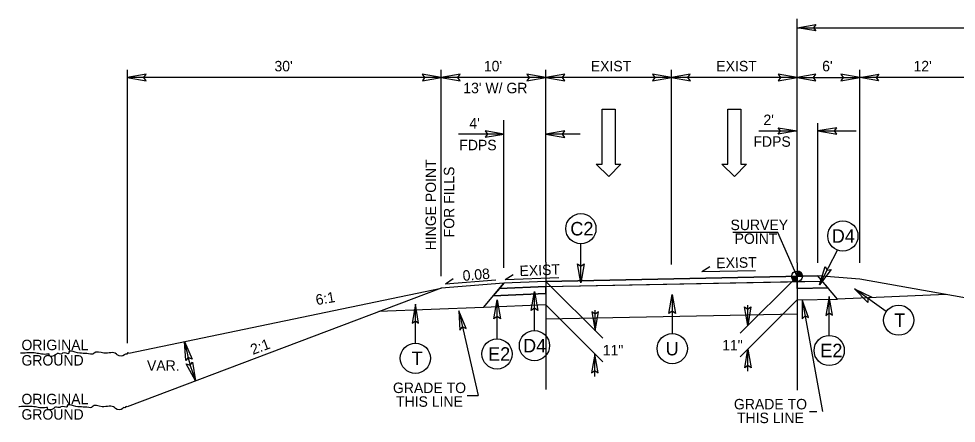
# Model space of a CAD drawing. Extents: x 18938 to 19565, y 6931 to 7973.
# Drawn here: x 18938.1 to 19027.6, y 7244.6 to 7283.3 of the extents above; entities that cross this region are included whole.
import ezdxf

# ---------------------------------------------------------------- set-up
doc = ezdxf.new("R2010")
doc.units = 0
for name, color, linetype in [('Old_Level_1', 7, 'Continuous'), ('Old_Level_11', 7, 'Continuous'), ('Old_Level_2', 7, 'Continuous'), ('Old_Level_20', 7, 'Continuous'), ('Old_Level_3', 7, 'Continuous'), ('Prop Pavement Schedule Description CELL', 7, 'Continuous'), ('Prop Shade Light', 7, 'Continuous'), ('Prop Terminator CELL', 7, 'Continuous'), ('Sheet Block Title CELL', 7, 'Continuous'), ('Sheet Data Field CELL', 7, 'Continuous'), ('Sheet Plot Border Inside CELL', 7, 'Continuous'), ('Sheet Plot Border Outside CELL', 7, 'Continuous'), ('Sheet Typical CELL', 7, 'Continuous'), ('Typical Bridge Rail Two Bar CELL', 7, 'Continuous'), ('Typical Curb CELL', 7, 'Continuous'), ('Typical Detail Wedge1 CELL', 7, 'Continuous'), ('Typical Detail Wedge3 CELL', 7, 'Continuous'), ('Typical Hinge Slope Arterial CELL', 7, 'Continuous'), ('Typical ID Circle CELL', 7, 'Continuous'), ('Typical Shoulder Slope Information CELL', 7, 'Continuous'), ('Typical Terminator CELL', 7, 'Continuous'), ('Typical Text Grade Point CELL', 7, 'Continuous'), ('Typical Text ID Circle CELL', 7, 'Continuous')]:
    doc.layers.add(name, color=color, linetype=linetype)

msp = doc.modelspace()

# ---------------------------------------------------------------- linework, layer by layer
at = {"layer": 'Old_Level_1'}
for p, q in [((18988.433, 7258.199), (19014.433, 7258.719)), ((19016.303, 7256.507), (19014.433, 7258.719)), ((18982.465, 7255.71), (18984.433, 7258.039)), ((18988.433, 7258.199), (18984.433, 7258.039)), ((18988.433, 7257.699), (19014.849, 7258.227)), ((18988.433, 7257.032), (18983.413, 7256.832)), ((18988.433, 7257.699), (18983.996, 7257.522)), ((18988.433, 7257.032), (18988.433, 7257.032)), ((18989.204, 7257.715), (18989.204, 7257.715)), ((19012.433, 7257.512), (19015.403, 7257.572)), ((19012.433, 7256.429), (19016.303, 7256.507)), ((18982.465, 7255.71), (18972.483, 7255.311)), ((18988.433, 7255.949), (18982.465, 7255.71))]:
    msp.add_line(p, q, dxfattribs=at)
at = {"layer": 'Old_Level_3'}
for p, q in [((19012.433, 7259.979), (19012.433, 7283.3)), ((19012.433, 7282.44), (19048.433, 7282.44)), ((18948.433, 7278.428), (18948.433, 7252.307)), ((18978.433, 7258.691), (18978.433, 7278.428)), ((19018.433, 7259.979), (19018.433, 7278.428)), ((18978.433, 7277.692), (18948.433, 7277.692)), ((18988.433, 7277.692), (18978.433, 7277.692)), ((19000.433, 7277.692), (18988.433, 7277.692)), ((19012.433, 7277.692), (19000.433, 7277.692)), ((19012.433, 7277.692), (19018.433, 7277.692)), ((19030.433, 7277.692), (19018.433, 7277.692)), ((19014.433, 7259.979), (19014.433, 7273.315)), ((18984.433, 7272.28), (18980.086, 7272.28)), ((18991.709, 7272.28), (18988.433, 7272.28)), ((19008.79, 7272.58), (19012.433, 7272.58)), ((19014.433, 7272.58), (19018.076, 7272.58)), ((18988.433, 7258.199), (18993.871, 7252.761)), ((19012.433, 7258.679), (19006.995, 7253.241)), ((19012.433, 7256.429), (19006.995, 7250.991)), ((19012.922, 7256.439), (19014.856, 7245.775)), ((18980.135, 7255.382), (18981.957, 7247.299)), ((18988.433, 7255.949), (18993.871, 7250.511)), ((18993.144, 7253.489), (18993.144, 7255.444)), ((19007.723, 7253.969), (19007.723, 7255.924)), ((19007.745, 7249.604), (19007.745, 7251.734)), ((18993.122, 7249.124), (18993.122, 7251.254)), ((18980.903, 7247.299), (18981.957, 7247.299)), ((19013.63, 7245.764), (19014.337, 7245.764))]:
    msp.add_line(p, q, dxfattribs=at)
at = {"layer": 'Prop Pavement Schedule Description CELL'}
for p, q in [((19018.433, 7258.399), (19014.433, 7258.719)), ((18984.433, 7258.039), (18978.433, 7257.559)), ((19026.675, 7256.94), (19016.303, 7256.507))]:
    msp.add_line(p, q, dxfattribs=at)
at = {"layer": 'Prop Shade Light'}
for p, q in [((19030.433, 7256.275), (19018.433, 7258.399)), ((18978.433, 7257.559), (18948.433, 7246.225)), ((18948.602, 7251.344), (18978.433, 7257.559))]:
    msp.add_line(p, q, dxfattribs=at)
at = {"layer": 'Sheet Block Title CELL'}
for p, q in [((19012.433, 7258.179), (19014.849, 7258.227)), ((19012.433, 7257.512), (19012.433, 7258.179)), ((19014.849, 7258.227), (19015.403, 7257.572)), ((18983.996, 7257.522), (18983.413, 7256.832)), ((18983.413, 7256.832), (18988.433, 7257.032)), ((18988.433, 7257.699), (18983.996, 7257.522)), ((18988.433, 7257.032), (18988.433, 7257.699)), ((18988.433, 7257.032), (18988.433, 7257.032)), ((18988.433, 7257.032), (18988.433, 7257.032)), ((19015.403, 7257.572), (19012.433, 7257.512))]:
    msp.add_line(p, q, dxfattribs=at)
at = {"layer": 'Sheet Data Field CELL'}
for points in [[(19014.233, 7282.13), (19012.433, 7282.44), (19014.243, 7282.76), (19014.013, 7282.44)], [(18950.233, 7278.002), (18948.433, 7277.692), (18950.243, 7277.372), (18950.013, 7277.692)], [(18976.633, 7277.382), (18978.433, 7277.692), (18976.623, 7278.012), (18976.853, 7277.692)], [(18980.233, 7278.002), (18978.433, 7277.692), (18980.243, 7277.372), (18980.013, 7277.692)], [(18986.633, 7277.382), (18988.433, 7277.692), (18986.623, 7278.012), (18986.853, 7277.692)], [(18990.233, 7278.002), (18988.433, 7277.692), (18990.243, 7277.372), (18990.013, 7277.692)], [(18998.633, 7277.382), (19000.433, 7277.692), (18998.623, 7278.012), (18998.853, 7277.692)], [(19002.233, 7278.002), (19000.433, 7277.692), (19002.243, 7277.372), (19002.013, 7277.692)], [(19010.633, 7277.382), (19012.433, 7277.692), (19010.623, 7278.012), (19010.853, 7277.692)], [(19014.233, 7278.002), (19012.433, 7277.692), (19014.243, 7277.372), (19014.013, 7277.692)], [(19016.633, 7277.382), (19018.433, 7277.692), (19016.623, 7278.012), (19016.853, 7277.692)], [(19020.233, 7277.382), (19018.433, 7277.692), (19020.243, 7278.012), (19020.013, 7277.692)], [(18982.633, 7271.97), (18984.433, 7272.28), (18982.623, 7272.6), (18982.853, 7272.28)], [(18990.233, 7272.59), (18988.433, 7272.28), (18990.243, 7271.96), (18990.013, 7272.28)], [(19010.633, 7272.89), (19012.433, 7272.58), (19010.623, 7272.26), (19010.853, 7272.58)], [(19016.233, 7272.89), (19014.433, 7272.58), (19016.243, 7272.26), (19016.013, 7272.58)], [(18992.093, 7259.864), (18991.783, 7258.064), (18991.463, 7259.874), (18991.783, 7259.644)], [(19015.688, 7259.336), (19014.588, 7257.877), (19015.132, 7259.633), (19015.311, 7259.282)], [(18987.034, 7255.43), (18987.344, 7257.23), (18987.664, 7255.42), (18987.344, 7255.65)], [(19000.201, 7255.145), (19000.511, 7256.945), (19000.831, 7255.135), (19000.511, 7255.365)], [(19019.212, 7256.181), (19017.921, 7257.473), (19019.584, 7256.69), (19019.212, 7256.561)], [(18976.279, 7254.221), (18975.969, 7256.021), (18975.649, 7254.211), (18975.969, 7254.441)], [(18983.46, 7254.632), (18983.77, 7256.432), (18984.09, 7254.622), (18983.77, 7254.852)], [(19013.544, 7254.735), (19012.918, 7256.451), (19012.926, 7254.613), (19013.2, 7254.896)], [(19015.822, 7254.964), (19015.512, 7256.764), (19015.192, 7254.954), (19015.512, 7255.184)], [(18980.833, 7253.694), (18980.135, 7255.382), (18980.221, 7253.545), (18980.482, 7253.84)], [(18992.834, 7255.289), (18993.144, 7253.489), (18993.464, 7255.299), (18993.144, 7255.069)], [(19008.033, 7255.769), (19007.723, 7253.969), (19007.403, 7255.779), (19007.723, 7255.549)], [(18954.019, 7250.626), (18953.908, 7252.449), (18954.634, 7250.761), (18954.27, 7250.911)], [(19007.435, 7249.934), (19007.745, 7251.734), (19008.065, 7249.924), (19007.745, 7250.154)], [(18993.432, 7249.454), (18993.122, 7251.254), (18992.802, 7249.444), (18993.122, 7249.674)], [(18954.68, 7250.494), (18954.954, 7248.688), (18954.079, 7250.305), (18954.455, 7250.187)]]:
    msp.add_lwpolyline(points, close=True, dxfattribs=at)
at = {"layer": 'Sheet Typical CELL'}
for p, q in [((18988.433, 7260.044), (18988.433, 7278.428)), ((19000.433, 7259.814), (19000.433, 7278.428)), ((18984.433, 7259.506), (18984.433, 7273.614))]:
    msp.add_line(p, q, dxfattribs=at)
msp.add_arc((18978.443, 7257.249), 25, 191.06964, 200.02586, dxfattribs=at)
at = {"layer": 'Typical Bridge Rail Two Bar CELL'}
for p, q in [((18988.433, 7260.044), (18988.433, 7247.865)), ((19012.433, 7259.979), (19012.433, 7247.801))]:
    msp.add_line(p, q, dxfattribs=at)
at = {"layer": 'Typical Curb CELL'}
for points in [[(18948.602, 7251.344), (18948.431, 7251.344), (18948.431, 7251.258), (18948.259, 7251.258), (18948.174, 7251.173), (18947.488, 7251.173), (18947.403, 7251.258), (18946.204, 7251.344), (18945.262, 7251.344), (18945.176, 7251.258), (18944.919, 7251.258), (18943.463, 7251.43), (18942.863, 7251.43), (18942.863, 7251.344), (18942.264, 7251.344), (18942.178, 7251.258), (18942.092, 7251.258), (18941.664, 7251.258), (18941.578, 7251.173), (18940.979, 7251.173), (18940.979, 7251.258), (18940.893, 7251.258), (18939.694, 7251.344), (18938.323, 7251.344), (18938.238, 7251.344)], [(18948.433, 7246.225), (18948.262, 7246.225), (18948.262, 7246.139), (18948.091, 7246.139), (18948.005, 7246.053), (18947.32, 7246.053), (18947.234, 7246.139), (18946.035, 7246.225), (18945.093, 7246.225), (18945.007, 7246.139), (18944.75, 7246.139), (18943.294, 7246.31), (18942.694, 7246.31), (18942.694, 7246.225), (18942.095, 7246.225), (18942.009, 7246.139), (18941.924, 7246.139), (18941.495, 7246.139), (18941.41, 7246.053), (18940.81, 7246.053), (18940.81, 7246.139), (18940.724, 7246.139), (18939.525, 7246.225), (18938.155, 7246.225), (18938.069, 7246.225)]]:
    msp.add_spline(points, degree=3, dxfattribs=at)
at = {"layer": 'Typical Detail Wedge1 CELL'}
for p, q in [((19012.434, 7258.679), (19012.434, 7259.191)), ((19011.922, 7258.679), (19012.434, 7258.679)), ((19012.433, 7258.167), (19012.434, 7258.679)), ((19012.434, 7258.679), (19012.433, 7258.167)), ((19012.946, 7258.679), (19012.434, 7258.679))]:
    msp.add_line(p, q, dxfattribs=at)
for points in [[(19012.439, 7259.191), (19012.439, 7259.191), (19012.439, 7258.679)], [(19012.449, 7259.191), (19012.449, 7258.679)], [(19012.459, 7259.19), (19012.459, 7258.679)], [(19012.47, 7259.19), (19012.469, 7258.679)], [(19012.48, 7259.189), (19012.48, 7258.679)], [(19012.49, 7259.188), (19012.49, 7258.679)], [(19012.5, 7259.187), (19012.5, 7258.679)], [(19012.51, 7259.185), (19012.51, 7258.679)], [(19012.521, 7259.183), (19012.52, 7258.679)], [(19012.531, 7259.182), (19012.531, 7258.679)], [(19012.541, 7259.18), (19012.541, 7258.679)], [(19012.551, 7259.177), (19012.551, 7258.679)], [(19012.562, 7259.175), (19012.561, 7258.679)], [(19012.572, 7259.172), (19012.572, 7258.679)], [(19012.582, 7259.169), (19012.582, 7258.679)], [(19012.592, 7259.166), (19012.592, 7258.679)], [(19012.603, 7259.163), (19012.602, 7258.679)], [(19012.613, 7259.158), (19012.613, 7258.679)], [(19012.623, 7259.155), (19012.623, 7258.679)], [(19012.633, 7259.151), (19012.633, 7258.679)], [(19012.644, 7259.146), (19012.644, 7258.679)], [(19012.654, 7259.141), (19012.654, 7258.679)], [(19012.664, 7259.136), (19012.664, 7258.679)], [(19012.674, 7259.131), (19012.674, 7258.679)], [(19012.685, 7259.125), (19012.684, 7258.679)], [(19012.695, 7259.119), (19012.695, 7258.679)], [(19012.705, 7259.113), (19012.705, 7258.679)], [(19012.715, 7259.107), (19012.715, 7258.679)], [(19012.725, 7259.1), (19012.725, 7258.679)], [(19012.736, 7259.092), (19012.736, 7258.679)], [(19012.746, 7259.085), (19012.746, 7258.679)], [(19012.756, 7259.077), (19012.756, 7258.679)], [(19012.766, 7259.068), (19012.766, 7258.679)], [(19012.777, 7259.059), (19012.776, 7258.679)], [(19012.787, 7259.049), (19012.787, 7258.679)], [(19012.797, 7259.039), (19012.797, 7258.679)], [(19012.807, 7259.029), (19012.807, 7258.679)], [(19012.818, 7259.018), (19012.818, 7258.679)], [(19012.828, 7259.005), (19012.828, 7258.679)], [(19012.838, 7258.993), (19012.838, 7258.679)], [(19012.848, 7258.979), (19012.848, 7258.679)], [(19012.859, 7258.965), (19012.859, 7258.679)], [(19012.869, 7258.949), (19012.869, 7258.679)], [(19012.879, 7258.931), (19012.879, 7258.679)], [(19012.889, 7258.913), (19012.889, 7258.679)], [(19012.9, 7258.891), (19012.899, 7258.679)], [(19012.91, 7258.867), (19012.91, 7258.679)], [(19012.92, 7258.839), (19012.92, 7258.679)], [(19012.93, 7258.803), (19012.93, 7258.679)], [(19012.94, 7258.752), (19012.94, 7258.679)], [(19011.924, 7258.679), (19011.924, 7258.623)], [(19011.935, 7258.679), (19011.935, 7258.563)], [(19011.945, 7258.679), (19011.945, 7258.526)], [(19011.955, 7258.679), (19011.955, 7258.496)], [(19011.966, 7258.679), (19011.966, 7258.471)], [(19011.976, 7258.679), (19011.976, 7258.45)], [(19011.986, 7258.679), (19011.986, 7258.43)], [(19011.996, 7258.679), (19011.996, 7258.413)], [(19012.007, 7258.679), (19012.007, 7258.397)], [(19012.017, 7258.679), (19012.017, 7258.382)], [(19012.027, 7258.679), (19012.027, 7258.368)], [(19012.037, 7258.679), (19012.037, 7258.355)], [(19012.047, 7258.679), (19012.047, 7258.343)], [(19012.058, 7258.679), (19012.058, 7258.331)], [(19012.068, 7258.679), (19012.068, 7258.321)], [(19012.078, 7258.679), (19012.078, 7258.311)], [(19012.088, 7258.679), (19012.088, 7258.301)], [(19012.099, 7258.679), (19012.098, 7258.292)], [(19012.109, 7258.679), (19012.109, 7258.283)], [(19012.119, 7258.679), (19012.119, 7258.275)], [(19012.129, 7258.679), (19012.129, 7258.267)], [(19012.14, 7258.679), (19012.14, 7258.26)], [(19012.15, 7258.679), (19012.15, 7258.253)], [(19012.16, 7258.679), (19012.16, 7258.246)], [(19012.171, 7258.679), (19012.17, 7258.24)], [(19012.181, 7258.679), (19012.181, 7258.234)], [(19012.191, 7258.679), (19012.191, 7258.228)], [(19012.201, 7258.679), (19012.201, 7258.223)], [(19012.211, 7258.679), (19012.211, 7258.218)], [(19012.222, 7258.679), (19012.221, 7258.213)], [(19012.232, 7258.679), (19012.232, 7258.208)], [(19012.242, 7258.679), (19012.242, 7258.204)], [(19012.252, 7258.679), (19012.252, 7258.2)], [(19012.263, 7258.679), (19012.263, 7258.196)], [(19012.273, 7258.679), (19012.273, 7258.193)], [(19012.283, 7258.679), (19012.283, 7258.19)], [(19012.293, 7258.679), (19012.293, 7258.187)], [(19012.303, 7258.679), (19012.303, 7258.184)], [(19012.314, 7258.679), (19012.314, 7258.181)], [(19012.324, 7258.679), (19012.324, 7258.179)], [(19012.334, 7258.679), (19012.334, 7258.177)], [(19012.344, 7258.679), (19012.344, 7258.175)], [(19012.355, 7258.679), (19012.355, 7258.173)], [(19012.365, 7258.679), (19012.365, 7258.171)], [(19012.375, 7258.679), (19012.375, 7258.17)], [(19012.386, 7258.679), (19012.385, 7258.169)], [(19012.396, 7258.679), (19012.396, 7258.168)], [(19012.406, 7258.679), (19012.406, 7258.168)], [(19012.416, 7258.679), (19012.416, 7258.167)], [(19012.426, 7258.679), (19012.426, 7258.167), (19012.426, 7258.167)]]:
    msp.add_lwpolyline(points, dxfattribs=at)
msp.add_circle((19012.434, 7258.679), 0.512, dxfattribs=at)
for start, end in [(359.99048, 89.99048), (179.99048, 269.99048)]:
    msp.add_arc((19012.434, 7258.679), 0.512, start, end, dxfattribs=at)
at = {"layer": 'Typical Detail Wedge3 CELL'}
for p, q in [((18993.815, 7269.402), (18993.815, 7274.652)), ((18993.815, 7274.652), (18995.052, 7274.652)), ((18995.052, 7274.652), (18995.052, 7269.402)), ((19005.815, 7269.402), (19005.815, 7274.652)), ((19005.815, 7274.652), (19007.052, 7274.652)), ((19007.052, 7274.652), (19007.052, 7269.402)), ((18994.452, 7268.22), (18993.252, 7269.402)), ((18993.252, 7269.402), (18993.815, 7269.402)), ((18995.615, 7269.402), (18994.452, 7268.22)), ((18995.052, 7269.402), (18995.615, 7269.402)), ((19006.452, 7268.22), (19005.252, 7269.402)), ((19005.252, 7269.402), (19005.815, 7269.402)), ((19007.615, 7269.402), (19006.452, 7268.22)), ((19007.052, 7269.402), (19007.615, 7269.402))]:
    msp.add_line(p, q, dxfattribs=at)
at = {"layer": 'Typical Hinge Slope Arterial CELL'}
for p, q in [((19014.433, 7258.719), (18988.433, 7258.199)), ((19014.849, 7258.227), (19014.433, 7258.719)), ((18984.433, 7258.039), (18983.996, 7257.522)), ((18988.433, 7258.199), (18984.433, 7258.039)), ((18988.433, 7257.699), (19014.849, 7258.227)), ((18983.996, 7257.522), (18988.433, 7257.699))]:
    msp.add_line(p, q, dxfattribs=at)
at = {"layer": 'Typical ID Circle CELL'}
for p, q in [((18988.433, 7257.699), (19012.433, 7258.179)), ((18988.433, 7257.032), (18988.433, 7254.611)), ((19012.433, 7257.512), (19012.433, 7255.091)), ((18988.433, 7254.611), (19012.433, 7255.091))]:
    msp.add_line(p, q, dxfattribs=at)
at = {"layer": 'Typical Terminator CELL'}
for p, q in [((18991.783, 7258.064), (18991.783, 7261.792)), ((19014.588, 7257.877), (19016.295, 7261.192)), ((18987.344, 7253.501), (18987.344, 7257.23)), ((19000.511, 7256.945), (19000.511, 7253.216)), ((19020.966, 7255.321), (19017.921, 7257.473)), ((18975.969, 7252.293), (18975.969, 7256.021)), ((18983.77, 7252.703), (18983.77, 7256.432)), ((19015.512, 7253.036), (19015.512, 7256.764))]:
    msp.add_line(p, q, dxfattribs=at)
for centre in [(18991.783, 7263.235), (19016.816, 7262.537), (19022.144, 7254.489), (18987.344, 7252.059), (18983.769, 7251.261), (19000.511, 7251.774), (19015.512, 7251.594), (18975.969, 7250.851)]:
    msp.add_circle(centre, 1.443, dxfattribs=at)
at = {"layer": 'Typical Text Grade Point CELL'}
for p, q in [((19003.333, 7259.147), (19004.116, 7259.62)), ((18984.552, 7258.365), (18985.325, 7258.854)), ((19003.333, 7259.147), (19008.468, 7259.249)), ((18978.834, 7257.956), (18979.591, 7258.469)), ((18978.834, 7257.956), (18983.667, 7258.343)), ((18984.552, 7258.365), (18989.684, 7258.572))]:
    msp.add_line(p, q, dxfattribs=at)
at = {"layer": 'Typical Text ID Circle CELL'}
for p, q in [((19010.604, 7262.868), (19006.289, 7262.868)), ((19012.433, 7258.679), (19010.604, 7262.868))]:
    msp.add_line(p, q, dxfattribs=at)

# ---------------------------------------------------------------- texts
at = {"layer": 'Old_Level_11'}
for s, p in [('GRADE TO', (18973.825, 7247.527)), ('THIS LINE', (18974.116, 7246.216)), ('GRADE TO', (19006.407, 7245.966)), ('THIS LINE', (19006.698, 7244.655))]:
    msp.add_text(s, height=1, dxfattribs=at).set_placement(p)
at = {"layer": 'Old_Level_2'}
for rotation, p in [(360, (19005.281, 7251.6)), (0, (18993.873, 7251.12))]:
    msp.add_text('11"', height=1, rotation=rotation, dxfattribs=at).set_placement(p)
at = {"layer": 'Old_Level_20'}
for s, p in [('ORIGINAL', (18938.328, 7251.625)), ('GROUND', (18938.328, 7250.156)), ('ORIGINAL', (18938.328, 7246.456)), ('GROUND', (18938.328, 7244.987))]:
    msp.add_text(s, height=1, rotation=360, dxfattribs=at).set_placement(p)
at = {"layer": 'Old_Level_3'}
for s, rotation, p in [("30'", 360, (18962.503, 7278.274)), ('2:1', 20.36479, (18960.436, 7251.17))]:
    msp.add_text(s, height=1, rotation=rotation, dxfattribs=at).set_placement(p)
for s, p in [("10'", (18982.51, 7278.274)), ('EXIST', (18992.726, 7278.274)), ('EXIST', (19004.726, 7278.274)), ("6'", (19014.84, 7278.274)), ("12'", (19023.565, 7278.274)), ("13' W/ GR", (18980.547, 7276.181)), ("2'", (19009.226, 7273.137)), ("4'", (18981.124, 7272.804)), ('FDPS', (18980.166, 7270.732)), ('FDPS', (19008.268, 7271.065))]:
    msp.add_text(s, height=1, dxfattribs=at).set_placement(p)
at = {"layer": 'Prop Shade Light'}
for s, p in [('HINGE POINT', (18977.938, 7261.169)), ('FOR FILLS', (18979.688, 7262.408))]:
    msp.add_text(s, height=1, rotation=90, dxfattribs=at).set_placement(p)
msp.add_text('VAR.', height=1, dxfattribs=at).set_placement((18950.322, 7249.652))
at = {"layer": 'Prop Terminator CELL'}
for s, height, p in [('C2', 1.2912, (18990.775, 7262.589)), ('D4', 1.2912, (19015.755, 7261.891)), ('T', 1.291, (19021.719, 7253.843)), ('D4', 1.2912, (18986.262, 7251.414)), ('U', 1.291, (18999.879, 7251.128)), ('E2', 1.2912, (18982.918, 7250.616)), ('E2', 1.2912, (19014.66, 7250.948)), ('T', 1.291, (18975.605, 7250.205))]:
    msp.add_text(s, height=height, dxfattribs=at).set_placement(p)
at = {"layer": 'Sheet Plot Border Inside CELL'}
msp.add_text('0.08', height=1, rotation=4.70657, dxfattribs=at).set_placement((18980.527, 7258.241))
at = {"layer": 'Sheet Plot Border Outside CELL'}
for s, p in [('SURVEY', (19006.08, 7263.099)), ('POINT', (19006.473, 7261.788))]:
    msp.add_text(s, height=1, rotation=0.00004, dxfattribs=at).set_placement(p)
at = {"layer": 'Typical Shoulder Slope Information CELL'}
msp.add_text('6:1', height=1, rotation=9.46259, dxfattribs=at).set_placement((18966.529, 7255.93))
at = {"layer": 'Typical Text Grade Point CELL'}
for rotation, p in [(1.14574, (19004.726, 7259.451)), (2.31135, (18985.939, 7258.698))]:
    msp.add_text('EXIST', height=1, rotation=rotation, dxfattribs=at).set_placement(p)

doc.saveas('drawing.dxf')
